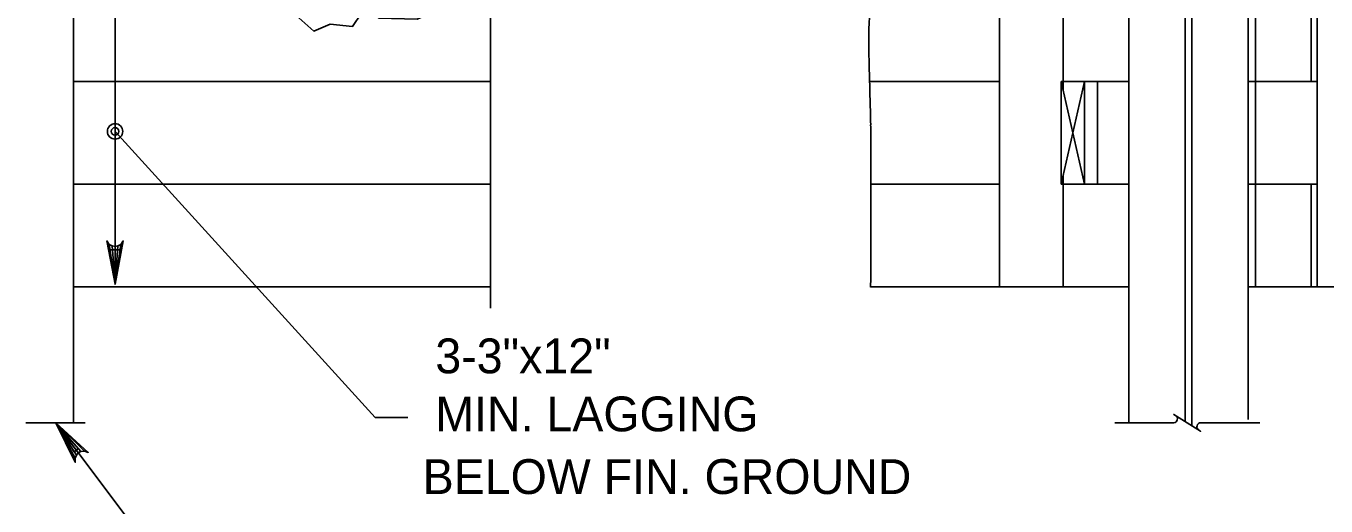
# Model space of a CAD drawing. Extents: x 638304 to 640306, y 296653 to 298435.
# Drawn here: x 639581.2 to 639693.3, y 296716.5 to 296757.8 of the extents above; entities that cross this region are included whole.
import ezdxf

# ---------------------------------------------------------------- set-up
doc = ezdxf.new("R2010")
doc.units = 0
for name, color, linetype in [('4', 7, 'Continuous'), ('Level 3', 7, 'Continuous'), ('Level 4', 7, 'Continuous'), ('Level 5', 7, 'Continuous'), ('Level 8', 7, 'Continuous')]:
    doc.layers.add(name, color=color, linetype=linetype)

# ---------------------------------------------------------------- blocks, each defined once
blk = doc.blocks.new('ROCK')
at = {"layer": '4'}
for points in [[(2.36725, 1.088), (2.2065, 0.82625), (2.378625, 0.506625), (2.66975, 0.3095), (3.128875, 0.403375), (3.48475, 0.6775), (3.4915, 1.123375), (3.25625, 1.36725), (2.783625, 1.308375)], [(1.10175, -0.02725), (1.4015, -0.159125), (1.78825, -0.148875), (1.980875, -0.266), (2.343375, 0.09475), (2.27875, 0.5505), (1.969375, 0.883), (1.4225, 0.553625), (1.152875, 0.479), (1.0105, 0.082)], [(0.74675, 0.359875), (0.882, 0.16), (1.072875, -0.144), (0.892, -0.457375), (0.448125, -0.758625), (0.1, -0.49325), (-0.095, -0.146375), (0.202875, 0.1025), (0.579125, 0.219875)], [(2.231375, -0.71725), (2.2025, -0.266375), (2.45475, 0.037125), (2.9085, 0.28875), (3.2995, 0.047625), (3.46875, -0.344), (3.231625, -0.855), (2.92, -0.860375), (2.5765, -1.054625), (2.340375, -0.904375)], [(1.2085, -0.192875), (0.778375, -0.737625), (1.008375, -1.391375), (1.48725, -1.396875), (2.09825, -1.106625), (2.133375, -0.486375), (1.723125, -0.203375), (1.37425, -0.239875)]]:
    blk.add_lwpolyline(points, close=True, dxfattribs=at)

msp = doc.modelspace()

# ---------------------------------------------------------------- linework, layer by layer
at = {"layer": 'Level 3'}
for p, q in [((639687.19, 296814.93), (639687.19, 296735.36)), ((639692.53, 296735.36), (639692.53, 296771.1)), ((639686.58, 296769.6), (639686.58, 296723.92)), ((639585.29, 296768.2), (639585.29, 296723.7)), ((639665.14, 296768.2), (639665.14, 296735.36)), ((639676.27, 296768.2), (639676.27, 296723.65)), ((639670.63, 296762.64), (639670.63, 296752.28)), ((639692.01, 296761.88), (639692.01, 296753.04)), ((639585.29, 296753.04), (639621.25, 296753.04)), ((639665.14, 296753.04), (639653.93, 296753.04)), ((639670.46, 296744.2), (639670.46, 296753.04)), ((639670.46, 296753.04), (639672.46, 296744.2)), ((639672.46, 296753.04), (639670.46, 296744.2)), ((639676.27, 296753.04), (639670.46, 296753.04)), ((639672.46, 296744.2), (639672.46, 296753.04)), ((639673.59, 296744.2), (639673.59, 296753.04)), ((639692.53, 296753.04), (639686.58, 296753.04)), ((639585.29, 296744.2), (639621.25, 296744.2)), ((639665.14, 296744.2), (639654.02, 296744.2)), ((639676.27, 296744.2), (639670.46, 296744.2)), ((639670.63, 296744.96), (639670.63, 296735.36)), ((639692.53, 296744.2), (639686.58, 296744.2)), ((639692.01, 296744.2), (639692.01, 296735.36)), ((639585.29, 296735.36), (639621.25, 296735.36)), ((639676.27, 296735.36), (639654.02, 296735.36)), ((639718.71, 296735.36), (639686.58, 296735.36)), ((639689.45, 296735.36), (639693.87, 296735.36))]:
    msp.add_line(p, q, dxfattribs=at)
for centre, radius, start, end in [((639699.23, 296756.48), 45.37, 175.4372, 180.5256), ((639742.41, 296756.88), 88.55, 180.5256, 181.6562), ((638925.49, 296733.26), 728.71, 1.26208, 1.65618), ((639579.6, 296747.67), 74.44, 0, 1.2621), ((635430.78, 296747.67), 4223.26, 359.83244, 0)]:
    msp.add_arc(centre, radius, start, end, dxfattribs=at)
at = {"layer": 'Level 4'}
for p, q in [((639621.25, 296843.5), (639621.25, 296733.51)), ((639588.88, 296761.88), (639588.88, 296735.58)), ((639588.88, 296748.74), (639611.3, 296724.09)), ((639611.3, 296724.09), (639614.13, 296724.09))]:
    msp.add_line(p, q, dxfattribs=at)
for points in [[(639588.88, 296735.58), (639588.18, 296739.3), (639588.38, 296739.01), (639588.63, 296738.87), (639588.88, 296738.82), (639589.13, 296738.87), (639589.38, 296739.01), (639589.58, 296739.3), (639588.88, 296735.58), (639589.38, 296739.01), (639589.13, 296738.87), (639588.88, 296735.58), (639588.88, 296738.82), (639588.63, 296738.87), (639588.88, 296735.58), (639588.38, 296739.01)], [(639583.76, 296723.64), (639596.69, 296706.45)], [(639583.76, 296723.64), (639586.56, 296721.08), (639586.23, 296721.19), (639585.94, 296721.16), (639585.71, 296721.04), (639585.54, 296720.86), (639585.43, 296720.59), (639585.44, 296720.24), (639583.76, 296723.64), (639585.43, 296720.59), (639585.54, 296720.86), (639583.76, 296723.64), (639585.71, 296721.04), (639585.94, 296721.16), (639583.76, 296723.64), (639586.23, 296721.19)]]:
    msp.add_lwpolyline(points, dxfattribs=at)
for points in [[(639588.39, 296738.53), (639589.37, 296738.53), (639588.88, 296735.58)], [(639583.76, 296723.64), (639585.34, 296721.13), (639585.73, 296721.43)]]:
    msp.add_lwpolyline(points, close=True, dxfattribs=at)
for radius in [0.665, 0.333]:
    msp.add_circle((639588.88, 296748.74), radius, dxfattribs=at)
at = {"layer": 'Level 8'}
for p, q in [((639681.13, 296814.44), (639681.13, 296723.75)), ((639681.72, 296814.44), (639681.72, 296723.38)), ((639586.29, 296723.64), (639581.2, 296723.64)), ((639680.16, 296723.64), (639675.08, 296723.64)), ((639687.58, 296723.64), (639682.49, 296723.64))]:
    msp.add_line(p, q, dxfattribs=at)
msp.add_lwpolyline([(639682.32, 296723), (639682.47, 296722.91), (639680.16, 296724.36), (639680.31, 296724.26)], dxfattribs=at)
for centre, start, end in [((639680.13, 296723.98), 275.3286, 57.8672), ((639682.49, 296723.3), 90, 240)]:
    msp.add_arc(centre, 0.34, start, end, dxfattribs=at)

# ---------------------------------------------------------------- block references
at = {"layer": 'Level 4', "xscale": 4.911876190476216, "yscale": -4.911876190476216, "rotation": -156.2166383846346}
msp.add_blockref('ROCK', (639618.85, 296767.63), dxfattribs=at)

# ---------------------------------------------------------------- texts
at = {"layer": 'Level 4'}
msp.add_text('BELOW FIN. GROUND', height=3.0001, dxfattribs=at).set_placement((639615.4, 296717.5))
at = {"layer": 'Level 5'}
for s, height, p in [('3-3"x12"', 3, (639616.49, 296727.9)), ('MIN. LAGGING', 3.0001, (639616.49, 296722.9))]:
    msp.add_text(s, height=height, dxfattribs=at).set_placement(p)

doc.saveas('drawing.dxf')
